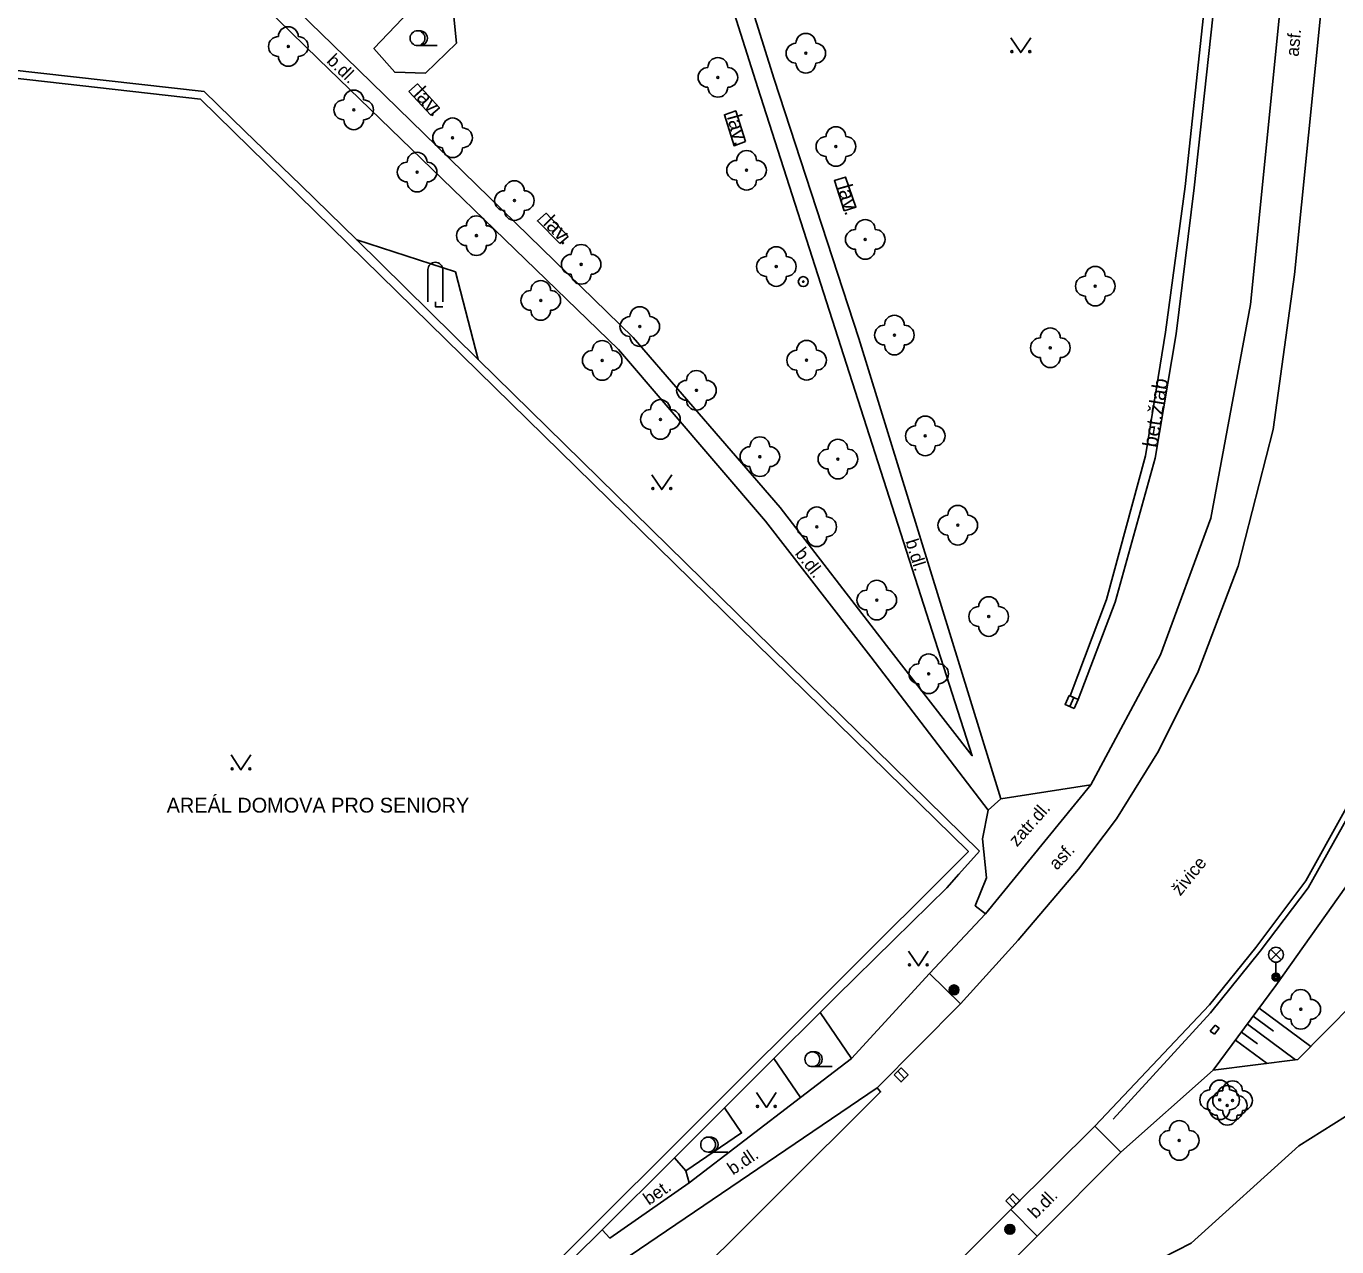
# Model space of a CAD drawing. Extents: x -595546 to -593986, y -1160845 to -1159202.
# Drawn here: x -594146.9 to -594080.8, y -1160709.3 to -1160647.7 of the extents above; entities that cross this region are included whole.
import ezdxf

# ---------------------------------------------------------------- set-up
doc = ezdxf.new("R2010")
doc.units = 0
for name, color, linetype in [('Level 22', 7, 'Continuous'), ('Level 25', 7, 'Continuous'), ('Level 27', 7, 'Continuous'), ('Level 33', 7, 'Continuous'), ('Level 36', 7, 'Continuous'), ('silnoproud - povrch.  znaky a  RIS  skut. velikost', 7, 'Continuous'), ('TM - chodniky - VP', 7, 'Continuous'), ('TM - dolni hrana svahu', 7, 'Continuous'), ('TM - horni hrana svahu', 7, 'Continuous'), ('TM - hranice souvisleho porostu (skupiny stromu_ kere)', 7, 'Continuous'), ('TM - komunikace - VP', 7, 'Continuous'), ('TM - lavicka', 7, 'Continuous'), ('TM - plot drateny_ kovovy - VP', 7, 'Continuous'), ('TM - podezdivka plotu - VP', 7, 'Continuous'), ('TM - pomocna konstrukcni linie', 7, 'Continuous'), ('TM - popis objektu', 7, 'Continuous'), ('TM - popis povrchu', 7, 'Continuous'), ('TM - poznamka', 7, 'Continuous'), ('TM - rozhrani mezi zpev. plochami mezi sebou - VP', 7, 'Continuous'), ('TM - rozhrani ploch obecne - VP', 7, 'Continuous'), ('TM - srafovani', 7, 'Continuous'), ('TM - svodidlo jednostranne - VP', 7, 'Continuous')]:
    doc.layers.add(name, color=color, linetype=linetype)

msp = doc.modelspace()

# ---------------------------------------------------------------- linework, layer by layer
at = {"layer": 'Level 22'}
for centre in [(-594133.71, -1160648.72), (-594107.59, -1160649.06), (-594112.03, -1160650.28), (-594130.41, -1160651.92), (-594125.42, -1160653.33), (-594106.07, -1160653.77), (-594127.21, -1160655.06), (-594110.58, -1160654.97), (-594122.3, -1160656.5), (-594124.22, -1160658.27), (-594104.59, -1160658.46), (-594118.93, -1160659.72), (-594109.08, -1160659.83), (-594092.98, -1160660.82), (-594120.97, -1160661.54), (-594115.97, -1160662.86), (-594103.12, -1160663.29), (-594095.25, -1160663.93), (-594117.87, -1160664.57), (-594107.55, -1160664.56), (-594113.11, -1160666.08), (-594114.93, -1160667.55), (-594101.56, -1160668.38), (-594109.91, -1160669.43), (-594105.97, -1160669.55), (-594107.04, -1160672.97), (-594099.92, -1160672.89), (-594104.01, -1160676.67), (-594098.36, -1160677.5), (-594101.39, -1160680.39), (-594082.61, -1160697.33), (-594086.7, -1160701.9), (-594086.32, -1160702.18), (-594086.05, -1160701.94), (-594088.74, -1160703.95)]:
    msp.add_circle(centre, 0.05, dxfattribs=at)
for centre, start, end in [((-594134.21, -1160648.72), 90, 270), ((-594133.71, -1160648.22), 0, 180), ((-594133.21, -1160648.72), 270, 90), ((-594107.59, -1160648.56), 0, 180), ((-594108.09, -1160649.06), 90, 270), ((-594107.09, -1160649.06), 270, 90), ((-594133.71, -1160649.22), 180, 0), ((-594112.03, -1160649.78), 0, 180), ((-594107.59, -1160649.56), 180, 0), ((-594112.53, -1160650.28), 90, 270), ((-594111.53, -1160650.28), 270, 90), ((-594130.41, -1160651.42), 0, 180), ((-594112.03, -1160650.78), 180, 0), ((-594130.91, -1160651.92), 90, 270), ((-594129.91, -1160651.92), 270, 90), ((-594130.41, -1160652.42), 180, 0), ((-594125.92, -1160653.33), 90, 270), ((-594125.42, -1160652.83), 0, 180), ((-594124.92, -1160653.33), 270, 90), ((-594106.07, -1160653.27), 0, 180), ((-594106.57, -1160653.77), 90, 270), ((-594105.57, -1160653.77), 270, 90), ((-594127.21, -1160654.56), 0, 180), ((-594125.42, -1160653.83), 180, 0), ((-594110.58, -1160654.47), 0, 180), ((-594127.71, -1160655.06), 90, 270), ((-594126.71, -1160655.06), 270, 90), ((-594111.08, -1160654.97), 90, 270), ((-594110.08, -1160654.97), 270, 90), ((-594106.07, -1160654.27), 180, 0), ((-594127.21, -1160655.56), 180, 0), ((-594122.3, -1160656), 0, 180), ((-594110.58, -1160655.47), 180, 0), ((-594122.8, -1160656.5), 90, 270), ((-594121.8, -1160656.5), 270, 90), ((-594124.22, -1160657.77), 0, 180), ((-594122.3, -1160657), 180, 0), ((-594104.59, -1160657.96), 0, 180), ((-594124.72, -1160658.27), 90, 270), ((-594123.72, -1160658.27), 270, 90), ((-594105.09, -1160658.46), 90, 270), ((-594104.09, -1160658.46), 270, 90), ((-594124.22, -1160658.77), 180, 0), ((-594118.93, -1160659.22), 0, 180), ((-594109.08, -1160659.33), 0, 180), ((-594119.43, -1160659.72), 90, 270), ((-594118.43, -1160659.72), 270, 90), ((-594109.58, -1160659.83), 90, 270), ((-594108.58, -1160659.83), 270, 90), ((-594104.59, -1160658.96), 180, 0), ((-594092.98, -1160660.32), 0, 180), ((-594120.97, -1160661.04), 0, 180), ((-594118.93, -1160660.22), 180, 0), ((-594109.08, -1160660.33), 180, 0), ((-594093.48, -1160660.82), 90, 270), ((-594092.48, -1160660.82), 270, 90), ((-594121.47, -1160661.54), 90, 270), ((-594120.47, -1160661.54), 270, 90), ((-594092.98, -1160661.32), 180, 0), ((-594120.97, -1160662.04), 180, 0), ((-594115.97, -1160662.36), 0, 180), ((-594116.47, -1160662.86), 90, 270), ((-594115.47, -1160662.86), 270, 90), ((-594103.62, -1160663.29), 90, 270), ((-594103.12, -1160662.79), 0, 180), ((-594102.62, -1160663.29), 270, 90), ((-594115.97, -1160663.36), 180, 0), ((-594095.75, -1160663.93), 90, 270), ((-594095.25, -1160663.43), 0, 180), ((-594094.75, -1160663.93), 270, 90), ((-594118.37, -1160664.57), 90, 270), ((-594117.87, -1160664.07), 0, 180), ((-594117.37, -1160664.57), 270, 90), ((-594108.05, -1160664.56), 90, 270), ((-594107.55, -1160664.06), 0, 180), ((-594107.05, -1160664.56), 270, 90), ((-594103.12, -1160663.79), 180, 0), ((-594095.25, -1160664.43), 180, 0), ((-594117.87, -1160665.07), 180, 0), ((-594113.11, -1160665.58), 0, 180), ((-594107.55, -1160665.06), 180, 0), ((-594113.61, -1160666.08), 90, 270), ((-594112.61, -1160666.08), 270, 90), ((-594114.93, -1160667.05), 0, 180), ((-594113.11, -1160666.58), 180, 0), ((-594115.43, -1160667.55), 90, 270), ((-594114.43, -1160667.55), 270, 90), ((-594101.56, -1160667.88), 0, 180), ((-594114.93, -1160668.05), 180, 0), ((-594102.06, -1160668.38), 90, 270), ((-594101.06, -1160668.38), 270, 90), ((-594109.91, -1160668.93), 0, 180), ((-594105.97, -1160669.05), 0, 180), ((-594110.41, -1160669.43), 90, 270), ((-594109.41, -1160669.43), 270, 90), ((-594106.47, -1160669.55), 90, 270), ((-594105.47, -1160669.55), 270, 90), ((-594101.56, -1160668.88), 180, 0), ((-594109.91, -1160669.93), 180, 0), ((-594105.97, -1160670.05), 180, 0), ((-594107.04, -1160672.47), 0, 180), ((-594099.92, -1160672.39), 0, 180), ((-594107.54, -1160672.97), 90, 270), ((-594106.54, -1160672.97), 270, 90), ((-594100.42, -1160672.89), 90, 270), ((-594099.42, -1160672.89), 270, 90), ((-594099.92, -1160673.39), 180, 0), ((-594107.04, -1160673.47), 180, 0), ((-594104.01, -1160676.17), 0, 180), ((-594104.51, -1160676.67), 90, 270), ((-594103.51, -1160676.67), 270, 90), ((-594098.36, -1160677), 0, 180), ((-594104.01, -1160677.17), 180, 0), ((-594098.86, -1160677.5), 90, 270), ((-594097.86, -1160677.5), 270, 90), ((-594098.36, -1160678), 180, 0), ((-594101.89, -1160680.39), 90, 270), ((-594101.39, -1160679.89), 0, 180), ((-594100.89, -1160680.39), 270, 90), ((-594101.39, -1160680.89), 180, 0), ((-594082.61, -1160696.83), 0, 180), ((-594083.11, -1160697.33), 90, 270), ((-594082.11, -1160697.33), 270, 90), ((-594082.61, -1160697.83), 180, 0), ((-594086.7, -1160701.4), 0, 180), ((-594086.32, -1160701.68), 0, 180), ((-594086.05, -1160701.44), 0, 180), ((-594087.2, -1160701.9), 90, 270), ((-594086.82, -1160702.18), 90, 270), ((-594086.55, -1160701.94), 90, 270), ((-594086.2, -1160701.9), 270, 90), ((-594085.82, -1160702.18), 270, 90), ((-594085.55, -1160701.94), 270, 90), ((-594086.7, -1160702.4), 180, 0), ((-594086.05, -1160702.44), 180, 0), ((-594088.74, -1160703.45), 0, 180), ((-594086.32, -1160702.68), 180, 0), ((-594089.24, -1160703.95), 90, 270), ((-594088.24, -1160703.95), 270, 90), ((-594088.74, -1160704.45), 180, 0)]:
    msp.add_arc(centre, 0.5, start, end, dxfattribs=at)
at = {"layer": 'Level 25'}
for centre, radius in [((-594107.72, -1160660.59), 0.25), ((-594107.72, -1160660.59), 0.0303), ((-594100.11, -1160696.35), 0.25), ((-594100.11, -1160696.35), 0.2), ((-594100.11, -1160696.35), 0.15), ((-594100.11, -1160696.35), 0.1), ((-594100.11, -1160696.35), 0.05), ((-594097.29, -1160708.44), 0.25), ((-594097.29, -1160708.44), 0.2), ((-594097.29, -1160708.44), 0.15), ((-594097.29, -1160708.44), 0.1), ((-594097.29, -1160708.44), 0.05)]:
    msp.add_circle(centre, radius, dxfattribs=at)
at = {"layer": 'Level 27'}
for p, q in [((-594094.272, -1160682.048), (-594094.068, -1160681.592)), ((-594102.954, -1160700.461), (-594102.606, -1160700.819)), ((-594097.314, -1160706.821), (-594096.966, -1160707.179))]:
    msp.add_line(p, q, dxfattribs=at)
for points in [[(-594094.043, -1160682.15), (-594093.84, -1160681.693), (-594094.297, -1160681.49), (-594094.5, -1160681.947)], [(-594103.134, -1160700.635), (-594102.785, -1160700.994), (-594102.426, -1160700.645), (-594102.775, -1160700.286)], [(-594097.494, -1160706.995), (-594097.145, -1160707.354), (-594096.786, -1160707.005), (-594097.135, -1160706.646)]]:
    msp.add_lwpolyline(points, close=True, dxfattribs=at)
at = {"layer": 'Level 33'}
for p, q in [((-594084.125, -1160694.84), (-594083.595, -1160694.31)), ((-594084.125, -1160694.31), (-594083.595, -1160694.84)), ((-594083.86, -1160694.95), (-594083.86, -1160695.7))]:
    msp.add_line(p, q, dxfattribs=at)
for centre, radius in [((-594083.86, -1160694.575), 0.375), ((-594083.86, -1160695.7), 0.2), ((-594083.86, -1160695.7), 0.145), ((-594083.86, -1160695.7), 0.0876)]:
    msp.add_circle(centre, radius, dxfattribs=at)
at = {"layer": 'Level 36'}
for p, q in [((-594127.19, -1160648.675), (-594126.19, -1160648.675)), ((-594126.665, -1160659.985), (-594126.665, -1160661.61)), ((-594125.915, -1160659.985), (-594125.915, -1160661.61)), ((-594107.26, -1160700.225), (-594106.26, -1160700.225)), ((-594112.52, -1160704.535), (-594111.52, -1160704.535))]:
    msp.add_line(p, q, dxfattribs=at)
for points in [[(-594097.24, -1160648.28), (-594096.74, -1160649.03), (-594096.24, -1160648.28)], [(-594126.29, -1160661.61), (-594126.29, -1160661.86), (-594125.915, -1160661.86)], [(-594115.36, -1160670.34), (-594114.86, -1160671.09), (-594114.36, -1160670.34)], [(-594136.6, -1160684.49), (-594136.1, -1160685.24), (-594135.6, -1160684.49)], [(-594102.41, -1160694.39), (-594101.91, -1160695.14), (-594101.41, -1160694.39)], [(-594110.08, -1160701.53), (-594109.58, -1160702.28), (-594109.08, -1160701.53)]]:
    msp.add_lwpolyline(points, dxfattribs=at)
for centre, radius in [((-594127.19, -1160648.3), 0.375), ((-594097.19, -1160648.98), 0.05), ((-594096.291, -1160648.98), 0.05), ((-594115.31, -1160671.04), 0.05), ((-594114.411, -1160671.04), 0.05), ((-594136.55, -1160685.19), 0.05), ((-594135.651, -1160685.19), 0.05), ((-594102.36, -1160695.09), 0.05), ((-594101.461, -1160695.09), 0.05), ((-594107.26, -1160699.85), 0.375), ((-594110.03, -1160702.23), 0.05), ((-594109.131, -1160702.23), 0.05), ((-594112.52, -1160704.16), 0.375)]:
    msp.add_circle(centre, radius, dxfattribs=at)
for centre, start, end in [((-594127.065, -1160648.3), 260.40593, 99.59407), ((-594126.29, -1160659.985), 0, 180), ((-594107.135, -1160699.85), 260.40593, 99.59407), ((-594112.395, -1160704.16), 260.40593, 99.59407)]:
    msp.add_arc(centre, 0.375, start, end, dxfattribs=at)
at = {"layer": 'silnoproud - povrch.  znaky a  RIS  skut. velikost'}
for points in [[(-594087.18, -1160698.43), (-594086.93, -1160698.13)], [(-594086.97, -1160698.59), (-594087.18, -1160698.43)], [(-594086.73, -1160698.29), (-594086.97, -1160698.59)], [(-594086.93, -1160698.13), (-594086.73, -1160698.29)]]:
    msp.add_lwpolyline(points, dxfattribs=at)
at = {"layer": 'TM - chodniky - VP'}
for points in [[(-594143.72, -1160636.74), (-594131.48, -1160648.62), (-594116.31, -1160663.41), (-594108.89, -1160672), (-594103.51, -1160678.96), (-594099.19, -1160684.53), (-594105.83, -1160663.86), (-594110.01, -1160650.81), (-594113.69, -1160639.16), (-594117.54, -1160627.1)], [(-594116.46, -1160627.26), (-594112.75, -1160638.97), (-594109.18, -1160650.37), (-594104.91, -1160663.47), (-594097.75, -1160686.7)], [(-594098.38, -1160687.28), (-594104.31, -1160679.53), (-594109.62, -1160672.68), (-594117.05, -1160664.02), (-594132.2, -1160649.35), (-594144.42, -1160637.41)], [(-594083.48, -1160645.08), (-594085.14, -1160661.75)], [(-594085.14, -1160661.75), (-594087.14, -1160672.53), (-594089.68, -1160679.44)], [(-594093.2, -1160686), (-594089.68, -1160679.44)], [(-594097.75, -1160686.7), (-594093.2, -1160686)], [(-594098.52, -1160692.51), (-594099.04, -1160692.1), (-594098.47, -1160690.69), (-594098.67, -1160688.73), (-594098.38, -1160687.28)], [(-594098.52, -1160692.51), (-594101.34, -1160695.53)], [(-594101.34, -1160695.53), (-594105.29, -1160699.81)], [(-594105.29, -1160699.81), (-594107.86, -1160701.79)], [(-594107.86, -1160701.79), (-594113.47, -1160706.09)], [(-594091.69, -1160704.54), (-594093, -1160703.23)], [(-594113.64, -1160705.49), (-594114.22, -1160704.83)], [(-594095.91, -1160708.78), (-594091.69, -1160704.54)], [(-594113.47, -1160706.09), (-594113.64, -1160705.49)], [(-594095.91, -1160708.78), (-594150.42, -1160763.47), (-594188.61, -1160801.28)]]:
    msp.add_lwpolyline(points, dxfattribs=at)
at = {"layer": 'TM - dolni hrana svahu'}
msp.add_lwpolyline([(-594069.63, -1160679.06), (-594072.18, -1160684.88), (-594074.84, -1160690.53), (-594078.5, -1160695.55), (-594082.76, -1160699.87), (-594087.03, -1160700.41)], dxfattribs=at)
at = {"layer": 'TM - horni hrana svahu'}
msp.add_lwpolyline([(-594069.28, -1160662.58), (-594071.74, -1160670.84), (-594074.28, -1160678.23), (-594076.95, -1160684.69), (-594079.97, -1160690.63), (-594083.86, -1160696.13), (-594087.03, -1160700.41)], dxfattribs=at)
at = {"layer": 'TM - hranice souvisleho porostu (skupiny stromu_ kere)'}
for points in [[(-594125.4, -1160646.71), (-594125.22, -1160648.55), (-594126.79, -1160650.07), (-594128.34, -1160650.02), (-594129.39, -1160648.82), (-594126.5, -1160645.77)], [(-594130.26, -1160658.49), (-594125.28, -1160660.09)], [(-594125.28, -1160660.09), (-594124.12, -1160664.52)], [(-594066.54, -1160681.03), (-594069.78, -1160688.51), (-594072.55, -1160695.17), (-594075.05, -1160699.41), (-594082.71, -1160704.22), (-594088.14, -1160709.13), (-594094.65, -1160712.47), (-594094.57, -1160714.62)], [(-594106.87, -1160697.49), (-594105.29, -1160699.81)], [(-594109.2, -1160699.82), (-594107.86, -1160701.79)], [(-594111.69, -1160702.31), (-594110.83, -1160703.57), (-594113.64, -1160705.49)]]:
    msp.add_lwpolyline(points, dxfattribs=at)
at = {"layer": 'TM - komunikace - VP'}
for points in [[(-594081.51, -1160646.15), (-594082.93, -1160660.24), (-594084, -1160668.05), (-594085.76, -1160674.95)], [(-594085.76, -1160674.95), (-594087.78, -1160680.28), (-594089.79, -1160684.3), (-594091.91, -1160687.72), (-594093.83, -1160690.26), (-594096.87, -1160693.84)], [(-594075.58, -1160676.31), (-594078.62, -1160684.11), (-594082.36, -1160690.84), (-594084.87, -1160694.21), (-594087.21, -1160697.1)], [(-594096.87, -1160693.84), (-594099.78, -1160697.05)], [(-594099.78, -1160697.05), (-594103.99, -1160701.3)], [(-594093, -1160703.23), (-594087.21, -1160697.1)], [(-594103.99, -1160701.3), (-594116.46, -1160709.76)], [(-594097.25, -1160707.44), (-594093, -1160703.23)], [(-594097.25, -1160707.44), (-594106.06, -1160716.24), (-594118.34, -1160728.5)]]:
    msp.add_lwpolyline(points, dxfattribs=at)
at = {"layer": 'TM - lavicka'}
for points in [[(-594127.63, -1160651), (-594127.19, -1160650.61), (-594126.08, -1160651.82), (-594126.52, -1160652.18), (-594127.63, -1160651)], [(-594110.64, -1160653.52), (-594111.21, -1160653.73), (-594111.7, -1160652.17), (-594111.13, -1160651.97), (-594110.64, -1160653.52)], [(-594105.66, -1160657.02), (-594106.15, -1160655.49), (-594105.58, -1160655.31), (-594105.06, -1160656.83), (-594105.66, -1160657.02)], [(-594120, -1160658.67), (-594121.14, -1160657.53), (-594120.69, -1160657.14), (-594119.59, -1160658.31), (-594120, -1160658.67)]]:
    msp.add_lwpolyline(points, dxfattribs=at)
at = {"layer": 'TM - plot drateny_ kovovy - VP'}
for points in [[(-594138.14, -1160651.38), (-594154.65, -1160649.52)], [(-594138.14, -1160651.38), (-594099.38, -1160689.37), (-594146.3, -1160736.18)]]:
    msp.add_lwpolyline(points, dxfattribs=at)
at = {"layer": 'TM - podezdivka plotu - VP'}
for points in [[(-594154.61, -1160649.12), (-594141.25, -1160650.62), (-594137.96, -1160651), (-594135.91, -1160652.99), (-594133.08, -1160655.73)], [(-594133.08, -1160655.73), (-594130.26, -1160658.49)], [(-594130.26, -1160658.49), (-594124.12, -1160664.52)], [(-594124.12, -1160664.52), (-594098.83, -1160689.35)], [(-594103.14, -1160693.82), (-594100.48, -1160691.2), (-594099.86, -1160690.5), (-594098.83, -1160689.35)], [(-594106.87, -1160697.49), (-594106.06, -1160696.68), (-594103.14, -1160693.82)], [(-594106.87, -1160697.49), (-594109.2, -1160699.82)], [(-594109.2, -1160699.82), (-594111.69, -1160702.31)], [(-594111.69, -1160702.31), (-594114.22, -1160704.83)], [(-594114.22, -1160704.83), (-594117.87, -1160708.46)], [(-594137.33, -1160727.81), (-594129.26, -1160719.73), (-594117.87, -1160708.46)]]:
    msp.add_lwpolyline(points, dxfattribs=at)
at = {"layer": 'TM - pomocna konstrukcni linie'}
msp.add_lwpolyline([(-594091.69, -1160704.54), (-594087.03, -1160700.41)], dxfattribs=at)
at = {"layer": 'TM - rozhrani mezi zpev. plochami mezi sebou - VP'}
for points in [[(-594098.52, -1160692.51), (-594093.2, -1160686)], [(-594097.75, -1160686.7), (-594098.38, -1160687.28)], [(-594099.78, -1160697.05), (-594101.34, -1160695.53)], [(-594103.99, -1160701.3), (-594103.82, -1160701.5), (-594114.47, -1160712.12)], [(-594113.47, -1160706.09), (-594117.49, -1160708.88), (-594117.87, -1160708.46)], [(-594095.91, -1160708.78), (-594097.25, -1160707.44)]]:
    msp.add_lwpolyline(points, dxfattribs=at)
at = {"layer": 'TM - rozhrani ploch obecne - VP'}
for points in [[(-594087.51, -1160647.16), (-594087.04, -1160647.23), (-594087.99, -1160655.86), (-594088.9, -1160663.22), (-594089.96, -1160669.51), (-594091.97, -1160676.78), (-594093.85, -1160681.69), (-594094.25, -1160681.51)], [(-594087.51, -1160647.16), (-594088.44, -1160655.79), (-594089.44, -1160663.15), (-594090.44, -1160669.39), (-594092.41, -1160676.64), (-594094.25, -1160681.51)]]:
    msp.add_lwpolyline(points, dxfattribs=at)
at = {"layer": 'TM - srafovani'}
for points in [[(-594085.01, -1160697.68), (-594083.99, -1160698.43)], [(-594084.71, -1160697.28), (-594082.1, -1160699.21)], [(-594085.6, -1160698.48), (-594084.8, -1160699.08)], [(-594085.3, -1160698.08), (-594082.87, -1160699.88)], [(-594085.9, -1160698.88), (-594084.3, -1160700.06)]]:
    msp.add_lwpolyline(points, dxfattribs=at)
at = {"layer": 'TM - svodidlo jednostranne - VP'}
msp.add_lwpolyline([(-594072.99, -1160669.12), (-594075.39, -1160676.76), (-594078.3, -1160684.17), (-594082.24, -1160691.19), (-594084.66, -1160694.39), (-594087.16, -1160697.5), (-594092.07, -1160702.87)], dxfattribs=at)

# ---------------------------------------------------------------- texts
at = {"layer": 'TM - popis objektu'}
msp.add_text('AREÁL DOMOVA PRO SENIORY', height=0.75, dxfattribs=at).set_placement((-594139.85, -1160687.4))
at = {"layer": 'TM - popis povrchu'}
for s, rotation, p in [('asf.', 84.57, (-594082.72, -1160649.25)), ('b.dl.', 315.66775, (-594131.81, -1160649.49)), ('b.dl.', 308.19869, (-594108.17, -1160674.33)), ('b.dl.', 287.35402, (-594102.57, -1160673.7)), ('zatr.dl.', 48.48855, (-594096.93, -1160689.16)), ('asf.', 46.82797, (-594094.92, -1160690.34)), ('živice', 51, (-594088.69, -1160691.64)), ('b.dl.', 34.15408, (-594111.27, -1160705.72)), ('bet.', 34.7618, (-594115.51, -1160707.25)), ('b.dl.', 44.83441, (-594095.99, -1160707.94))]:
    msp.add_text(s, height=0.65, rotation=rotation, dxfattribs=at).set_placement(p)
at = {"layer": 'TM - poznamka'}
for s, rotation, p in [('lav.', 312.59213, (-594127.43, -1160651.17)), ('lav.', 285.49231, (-594111.58, -1160652.27)), ('lav.', 285.49231, (-594106, -1160655.8)), ('lav.', 314.9832, (-594120.89, -1160657.69)), ('bet.žlab', 80.73256, (-594089.86, -1160669))]:
    msp.add_text(s, height=0.75, rotation=rotation, dxfattribs=at).set_placement(p)

doc.saveas('drawing.dxf')
